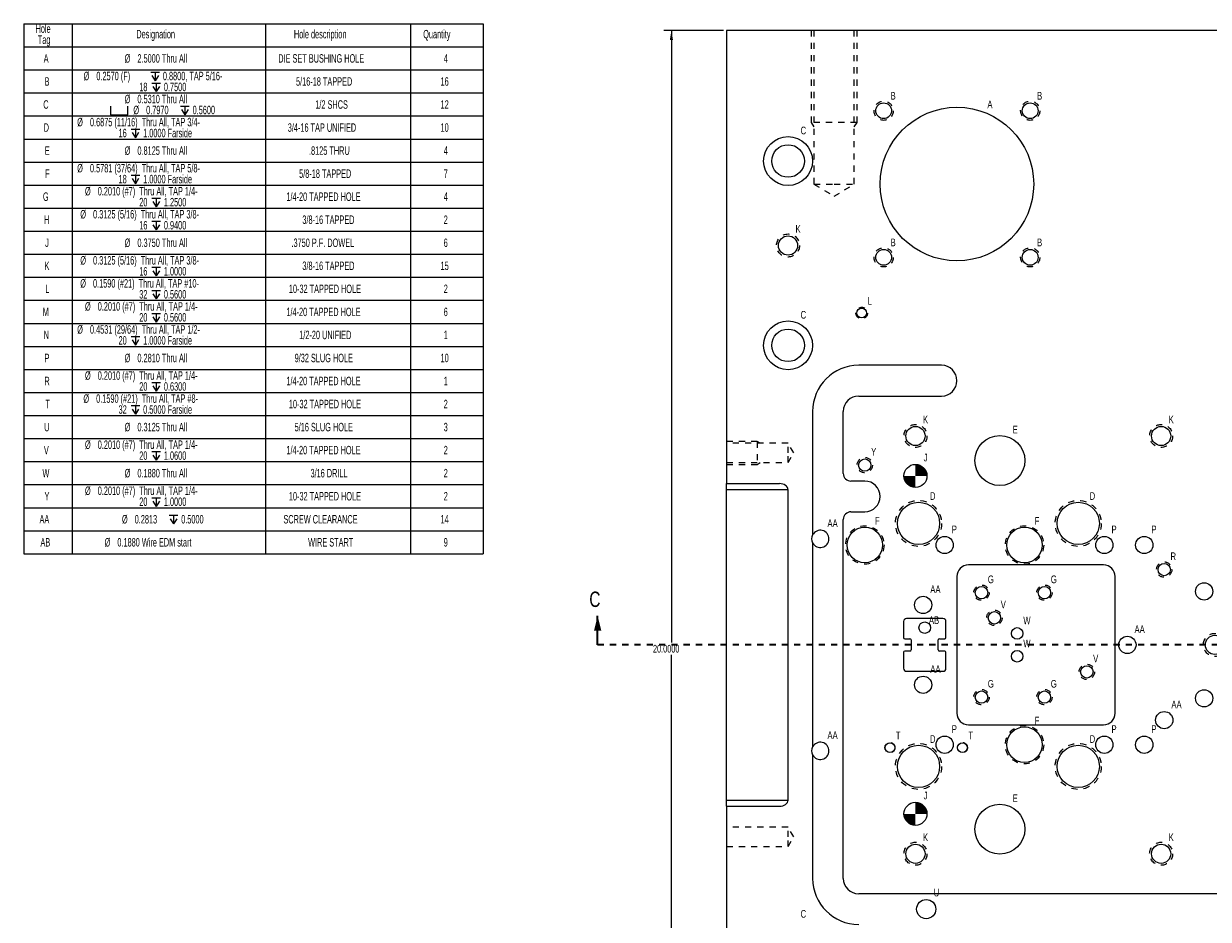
# Model space of a CAD drawing. Header units: inches. Extents: x 1802 to 2468, y -253 to -72.
# Tile 529 of 570: x 2374 to 2393, y -189 to -174. Entities that reach past the tile are written whole.
import ezdxf

# ---------------------------------------------------------------- set-up
doc = ezdxf.new("R2010")
doc.units = ezdxf.units.IN
doc.header["$LTSCALE"] = 0.5
doc.header["$MEASUREMENT"] = 0
doc.linetypes.add('HIDDEN', pattern=[0.225, 0.15, -0.075])
doc.linetypes.add('PHANTOM', pattern=[0.25, 0.125, -0.025, 0.025, -0.025, 0.025, -0.025])
for name, color, linetype in [('SID-M-D', 42, 'Continuous'), ('SID-M-F', 202, 'Continuous'), ('SID-M-H', 4, 'HIDDEN'), ('SID-M-M', 233, 'Continuous'), ('SID-M-S', 105, 'Continuous')]:
    doc.layers.add(name, color=color, linetype=linetype)
doc.styles.add('SLDTEXTSTYLE0', font='TXT', dxfattribs={"width": 0.595745})

# ---------------------------------------------------------------- blocks, each defined once
blk = doc.blocks.new('SW_SYMBOL_HOLE_DEPTH')
at = {"layer": 'SID-M-D', "color": 0}
for p, q in [((0, 34.4), (31.5, 34.4)), ((3.9, 21.9), (15.7, 3)), ((15.7, 34.4), (15.7, 3)), ((27.6, 21.9), (15.7, 3))]:
    blk.add_line(p, q, dxfattribs=at)
blk = doc.blocks.new('SW_SYMBOL_HOLE_SPOT')
at = {"layer": 'SID-M-D', "color": 0}
for p, q in [((0, 34.4), (0, 3)), ((0, 3), (63, 3)), ((63, 3), (63, 34.4))]:
    blk.add_line(p, q, dxfattribs=at)

msp = doc.modelspace()

# ---------------------------------------------------------------- hatches: boundary and pattern name
at = {"layer": 'SID-M-F'}
h = msp.add_hatch(color=256, dxfattribs=at)
edge = h.paths.add_edge_path(flags=0)
edge.add_arc((2388.53853, -181.70117), 0.1875, 0, 90)
edge.add_line((2388.53853, -181.51367), (2388.53853, -181.70117))
edge.add_line((2388.53853, -181.70117), (2388.72603, -181.70117))
h = msp.add_hatch(color=256, dxfattribs=at)
edge = h.paths.add_edge_path(flags=0)
edge.add_arc((2388.53853, -181.70117), 0.1875, 180, 270)
edge.add_line((2388.53853, -181.88867), (2388.53853, -181.70117))
edge.add_line((2388.53853, -181.70117), (2388.35103, -181.70117))
h = msp.add_hatch(color=256, dxfattribs=at)
edge = h.paths.add_edge_path(flags=0)
edge.add_arc((2388.53853, -187.20117), 0.1875, 0, 90)
edge.add_line((2388.53853, -187.01367), (2388.53853, -187.20117))
edge.add_line((2388.53853, -187.20117), (2388.72603, -187.20117))
h = msp.add_hatch(color=256, dxfattribs=at)
edge = h.paths.add_edge_path(flags=0)
edge.add_arc((2388.53853, -187.20117), 0.1875, 180, 270)
edge.add_line((2388.53853, -187.38867), (2388.53853, -187.20117))
edge.add_line((2388.53853, -187.20117), (2388.35103, -187.20117))

# ---------------------------------------------------------------- linework, layer by layer
at = {"color": 7, "linetype": 'Continuous', "lineweight": 35}
msp.add_line((2383.36353, -184.45117), (2383.36353, -183.98117), dxfattribs=at)
at = {"color": 7, "linetype": 'PHANTOM', "lineweight": 35}
msp.add_line((2405.06353, -184.45117), (2383.36353, -184.45117), dxfattribs=at)
at = {"color": 7, "linetype": 'Continuous', "lineweight": 35}
msp.add_solid([(2383.36353, -183.98117), (2383.30353, -184.22117), (2383.42353, -184.22117)], dxfattribs=at)
at = {"layer": 'SID-M-D', "color": 0}
for p, q in [((2374.0184, -174.34328), (2374.0184, -174.71828)), ((2374.0184, -174.34328), (2374.8058, -174.34328)), ((2374.8058, -174.34328), (2374.8058, -174.71828)), ((2374.8058, -174.34328), (2377.95541, -174.34328)), ((2377.95541, -174.34328), (2377.95541, -174.71828)), ((2377.95541, -174.34328), (2380.31761, -174.34328)), ((2380.31761, -174.34328), (2380.31761, -174.71828)), ((2380.31761, -174.34328), (2381.49872, -174.34328)), ((2381.49872, -174.34328), (2381.49872, -174.71828)), ((2374.0184, -174.71828), (2374.8058, -174.71828)), ((2374.0184, -174.71828), (2374.0184, -175.09328)), ((2374.8058, -174.71828), (2377.95541, -174.71828)), ((2374.8058, -174.71828), (2374.8058, -175.09328)), ((2377.95541, -174.71828), (2380.31761, -174.71828)), ((2377.95541, -174.71828), (2377.95541, -175.09328)), ((2380.31761, -174.71828), (2381.49872, -174.71828)), ((2380.31761, -174.71828), (2380.31761, -175.09328)), ((2381.49872, -174.71828), (2381.49872, -175.09328)), ((2374.0184, -175.09328), (2374.0184, -175.46828)), ((2374.0184, -175.09328), (2374.8058, -175.09328)), ((2374.8058, -175.09328), (2374.8058, -175.46828)), ((2374.8058, -175.09328), (2377.95541, -175.09328)), ((2377.95541, -175.09328), (2377.95541, -175.46828)), ((2377.95541, -175.09328), (2380.31761, -175.09328)), ((2380.31761, -175.09328), (2380.31761, -175.46828)), ((2380.31761, -175.09328), (2381.49872, -175.09328)), ((2381.49872, -175.09328), (2381.49872, -175.46828)), ((2374.0184, -175.46828), (2374.0184, -175.84328)), ((2374.0184, -175.46828), (2374.8058, -175.46828)), ((2374.8058, -175.46828), (2374.8058, -175.84328)), ((2374.8058, -175.46828), (2377.95541, -175.46828)), ((2377.95541, -175.46828), (2377.95541, -175.84328)), ((2377.95541, -175.46828), (2380.31761, -175.46828)), ((2380.31761, -175.46828), (2380.31761, -175.84328)), ((2380.31761, -175.46828), (2381.49872, -175.46828)), ((2381.49872, -175.46828), (2381.49872, -175.84328)), ((2374.0184, -175.84328), (2374.0184, -176.21828)), ((2374.0184, -175.84328), (2374.8058, -175.84328)), ((2374.8058, -175.84328), (2374.8058, -176.21828)), ((2374.8058, -175.84328), (2377.95541, -175.84328)), ((2377.95541, -175.84328), (2377.95541, -176.21828)), ((2377.95541, -175.84328), (2380.31761, -175.84328)), ((2380.31761, -175.84328), (2380.31761, -176.21828)), ((2380.31761, -175.84328), (2381.49872, -175.84328)), ((2381.49872, -175.84328), (2381.49872, -176.21828)), ((2374.0184, -176.21828), (2374.0184, -176.59328)), ((2374.0184, -176.21828), (2374.8058, -176.21828)), ((2374.8058, -176.21828), (2374.8058, -176.59328)), ((2374.8058, -176.21828), (2377.95541, -176.21828)), ((2377.95541, -176.21828), (2377.95541, -176.59328)), ((2377.95541, -176.21828), (2380.31761, -176.21828)), ((2380.31761, -176.21828), (2380.31761, -176.59328)), ((2380.31761, -176.21828), (2381.49872, -176.21828)), ((2381.49872, -176.21828), (2381.49872, -176.59328)), ((2374.0184, -176.59328), (2374.0184, -176.96828)), ((2374.0184, -176.59328), (2374.8058, -176.59328)), ((2374.8058, -176.59328), (2374.8058, -176.96828)), ((2374.8058, -176.59328), (2377.95541, -176.59328)), ((2377.95541, -176.59328), (2377.95541, -176.96828)), ((2377.95541, -176.59328), (2380.31761, -176.59328)), ((2380.31761, -176.59328), (2380.31761, -176.96828)), ((2380.31761, -176.59328), (2381.49872, -176.59328)), ((2381.49872, -176.59328), (2381.49872, -176.96828)), ((2374.0184, -176.96828), (2374.0184, -177.34328)), ((2374.0184, -176.96828), (2374.8058, -176.96828)), ((2374.8058, -176.96828), (2374.8058, -177.34328)), ((2374.8058, -176.96828), (2377.95541, -176.96828)), ((2377.95541, -176.96828), (2377.95541, -177.34328)), ((2377.95541, -176.96828), (2380.31761, -176.96828)), ((2380.31761, -176.96828), (2380.31761, -177.34328)), ((2380.31761, -176.96828), (2381.49872, -176.96828)), ((2381.49872, -176.96828), (2381.49872, -177.34328)), ((2374.0184, -177.34328), (2374.0184, -177.71828)), ((2374.0184, -177.34328), (2374.8058, -177.34328)), ((2374.8058, -177.34328), (2374.8058, -177.71828)), ((2374.8058, -177.34328), (2377.95541, -177.34328)), ((2377.95541, -177.34328), (2377.95541, -177.71828)), ((2377.95541, -177.34328), (2380.31761, -177.34328)), ((2380.31761, -177.34328), (2380.31761, -177.71828)), ((2380.31761, -177.34328), (2381.49872, -177.34328)), ((2381.49872, -177.34328), (2381.49872, -177.71828)), ((2374.0184, -177.71828), (2374.0184, -178.09328)), ((2374.0184, -177.71828), (2374.8058, -177.71828)), ((2374.8058, -177.71828), (2374.8058, -178.09328)), ((2374.8058, -177.71828), (2377.95541, -177.71828)), ((2377.95541, -177.71828), (2377.95541, -178.09328)), ((2377.95541, -177.71828), (2380.31761, -177.71828)), ((2380.31761, -177.71828), (2380.31761, -178.09328)), ((2380.31761, -177.71828), (2381.49872, -177.71828)), ((2381.49872, -177.71828), (2381.49872, -178.09328)), ((2374.0184, -178.09328), (2374.0184, -178.46828)), ((2374.0184, -178.09328), (2374.8058, -178.09328)), ((2374.8058, -178.09328), (2374.8058, -178.46828)), ((2374.8058, -178.09328), (2377.95541, -178.09328)), ((2377.95541, -178.09328), (2377.95541, -178.46828)), ((2377.95541, -178.09328), (2380.31761, -178.09328)), ((2380.31761, -178.09328), (2380.31761, -178.46828)), ((2380.31761, -178.09328), (2381.49872, -178.09328)), ((2381.49872, -178.09328), (2381.49872, -178.46828)), ((2374.0184, -178.46828), (2374.0184, -178.84328)), ((2374.0184, -178.46828), (2374.8058, -178.46828)), ((2374.8058, -178.46828), (2374.8058, -178.84328)), ((2374.8058, -178.46828), (2377.95541, -178.46828)), ((2377.95541, -178.46828), (2377.95541, -178.84328)), ((2377.95541, -178.46828), (2380.31761, -178.46828)), ((2380.31761, -178.46828), (2380.31761, -178.84328)), ((2380.31761, -178.46828), (2381.49872, -178.46828)), ((2381.49872, -178.46828), (2381.49872, -178.84328)), ((2374.0184, -178.84328), (2374.0184, -179.21828)), ((2374.0184, -178.84328), (2374.8058, -178.84328)), ((2374.8058, -178.84328), (2374.8058, -179.21828)), ((2374.8058, -178.84328), (2377.95541, -178.84328)), ((2377.95541, -178.84328), (2377.95541, -179.21828)), ((2377.95541, -178.84328), (2380.31761, -178.84328)), ((2380.31761, -178.84328), (2380.31761, -179.21828)), ((2380.31761, -178.84328), (2381.49872, -178.84328)), ((2381.49872, -178.84328), (2381.49872, -179.21828)), ((2374.0184, -179.21828), (2374.0184, -179.59328)), ((2374.0184, -179.21828), (2374.8058, -179.21828)), ((2374.8058, -179.21828), (2374.8058, -179.59328)), ((2374.8058, -179.21828), (2377.95541, -179.21828)), ((2377.95541, -179.21828), (2377.95541, -179.59328)), ((2377.95541, -179.21828), (2380.31761, -179.21828)), ((2380.31761, -179.21828), (2380.31761, -179.59328)), ((2380.31761, -179.21828), (2381.49872, -179.21828)), ((2381.49872, -179.21828), (2381.49872, -179.59328)), ((2374.0184, -179.59328), (2374.0184, -179.96828)), ((2374.0184, -179.59328), (2374.8058, -179.59328)), ((2374.8058, -179.59328), (2374.8058, -179.96828)), ((2374.8058, -179.59328), (2377.95541, -179.59328)), ((2377.95541, -179.59328), (2377.95541, -179.96828)), ((2377.95541, -179.59328), (2380.31761, -179.59328)), ((2380.31761, -179.59328), (2380.31761, -179.96828)), ((2380.31761, -179.59328), (2381.49872, -179.59328)), ((2381.49872, -179.59328), (2381.49872, -179.96828)), ((2374.0184, -179.96828), (2374.0184, -180.34328)), ((2374.0184, -179.96828), (2374.8058, -179.96828)), ((2374.8058, -179.96828), (2374.8058, -180.34328)), ((2374.8058, -179.96828), (2377.95541, -179.96828)), ((2377.95541, -179.96828), (2377.95541, -180.34328)), ((2377.95541, -179.96828), (2380.31761, -179.96828)), ((2380.31761, -179.96828), (2380.31761, -180.34328)), ((2380.31761, -179.96828), (2381.49872, -179.96828)), ((2381.49872, -179.96828), (2381.49872, -180.34328)), ((2374.0184, -180.34328), (2374.0184, -180.71828)), ((2374.0184, -180.34328), (2374.8058, -180.34328)), ((2374.8058, -180.34328), (2374.8058, -180.71828)), ((2374.8058, -180.34328), (2377.95541, -180.34328)), ((2377.95541, -180.34328), (2377.95541, -180.71828)), ((2377.95541, -180.34328), (2380.31761, -180.34328)), ((2380.31761, -180.34328), (2380.31761, -180.71828)), ((2380.31761, -180.34328), (2381.49872, -180.34328)), ((2381.49872, -180.34328), (2381.49872, -180.71828)), ((2374.0184, -180.71828), (2374.0184, -181.09328)), ((2374.0184, -180.71828), (2374.8058, -180.71828)), ((2374.8058, -180.71828), (2374.8058, -181.09328)), ((2374.8058, -180.71828), (2377.95541, -180.71828)), ((2377.95541, -180.71828), (2377.95541, -181.09328)), ((2377.95541, -180.71828), (2380.31761, -180.71828)), ((2380.31761, -180.71828), (2380.31761, -181.09328)), ((2380.31761, -180.71828), (2381.49872, -180.71828)), ((2381.49872, -180.71828), (2381.49872, -181.09328)), ((2374.0184, -181.09328), (2374.0184, -181.46828)), ((2374.0184, -181.09328), (2374.8058, -181.09328)), ((2374.8058, -181.09328), (2374.8058, -181.46828)), ((2374.8058, -181.09328), (2377.95541, -181.09328)), ((2377.95541, -181.09328), (2377.95541, -181.46828)), ((2377.95541, -181.09328), (2380.31761, -181.09328)), ((2380.31761, -181.09328), (2380.31761, -181.46828)), ((2380.31761, -181.09328), (2381.49872, -181.09328)), ((2381.49872, -181.09328), (2381.49872, -181.46828)), ((2374.0184, -181.46828), (2374.0184, -181.84328)), ((2374.0184, -181.46828), (2374.8058, -181.46828)), ((2374.8058, -181.46828), (2374.8058, -181.84328)), ((2374.8058, -181.46828), (2377.95541, -181.46828)), ((2377.95541, -181.46828), (2377.95541, -181.84328)), ((2377.95541, -181.46828), (2380.31761, -181.46828)), ((2380.31761, -181.46828), (2380.31761, -181.84328)), ((2380.31761, -181.46828), (2381.49872, -181.46828)), ((2381.49872, -181.46828), (2381.49872, -181.84328)), ((2374.0184, -181.84328), (2374.0184, -182.21828)), ((2374.0184, -181.84328), (2374.8058, -181.84328)), ((2374.8058, -181.84328), (2374.8058, -182.21828)), ((2374.8058, -181.84328), (2377.95541, -181.84328)), ((2377.95541, -181.84328), (2377.95541, -182.21828)), ((2377.95541, -181.84328), (2380.31761, -181.84328)), ((2380.31761, -181.84328), (2380.31761, -182.21828)), ((2380.31761, -181.84328), (2381.49872, -181.84328)), ((2381.49872, -181.84328), (2381.49872, -182.21828)), ((2374.0184, -182.21828), (2374.0184, -182.59328)), ((2374.0184, -182.21828), (2374.8058, -182.21828)), ((2374.8058, -182.21828), (2374.8058, -182.59328)), ((2374.8058, -182.21828), (2377.95541, -182.21828)), ((2377.95541, -182.21828), (2377.95541, -182.59328)), ((2377.95541, -182.21828), (2380.31761, -182.21828)), ((2380.31761, -182.21828), (2380.31761, -182.59328)), ((2380.31761, -182.21828), (2381.49872, -182.21828)), ((2381.49872, -182.21828), (2381.49872, -182.59328)), ((2374.0184, -182.59328), (2374.0184, -182.96828)), ((2374.0184, -182.59328), (2374.8058, -182.59328)), ((2374.8058, -182.59328), (2374.8058, -182.96828)), ((2374.8058, -182.59328), (2377.95541, -182.59328)), ((2377.95541, -182.59328), (2377.95541, -182.96828)), ((2377.95541, -182.59328), (2380.31761, -182.59328)), ((2380.31761, -182.59328), (2380.31761, -182.96828)), ((2380.31761, -182.59328), (2381.49872, -182.59328)), ((2381.49872, -182.59328), (2381.49872, -182.96828)), ((2374.0184, -182.96828), (2374.8058, -182.96828)), ((2374.8058, -182.96828), (2377.95541, -182.96828)), ((2377.95541, -182.96828), (2380.31761, -182.96828)), ((2380.31761, -182.96828), (2381.49872, -182.96828))]:
    msp.add_line(p, q, dxfattribs=at)
at = {"layer": 'SID-M-D'}
for p, q in [((2385.41353, -174.45117), (2384.43995, -174.45117)), ((2384.56495, -174.45117), (2384.56495, -184.41403)), ((2384.56495, -194.45117), (2384.56495, -184.61247))]:
    msp.add_line(p, q, dxfattribs=at)
msp.add_solid([(2384.56495, -174.45117), (2384.53895, -174.60717), (2384.59095, -174.60717)], dxfattribs=at)
at = {"layer": 'SID-M-H'}
for p, q in [((2386.83853, -174.45117), (2386.83853, -175.95117)), ((2386.88543, -174.45117), (2386.88543, -176.95117)), ((2387.54163, -176.95117), (2387.54163, -174.45117)), ((2387.58853, -175.95117), (2387.58853, -174.45117)), ((2386.83853, -175.95117), (2386.88543, -176.02152)), ((2387.58132, -175.95117), (2386.83853, -175.95117)), ((2387.54163, -176.02152), (2387.58853, -175.95117)), ((2387.58853, -175.95117), (2387.58132, -175.95117)), ((2386.88543, -176.95117), (2387.21353, -176.95117)), ((2386.88543, -176.95117), (2387.21353, -177.14831)), ((2387.21353, -176.95117), (2387.54163, -176.95117)), ((2387.21353, -177.14831), (2387.54163, -176.95117)), ((2385.96353, -181.13867), (2385.46353, -181.13867)), ((2386.46353, -181.16992), (2385.46353, -181.16992)), ((2386.01041, -181.16992), (2385.96353, -181.13867)), ((2385.96353, -181.13867), (2385.96353, -181.14562)), ((2386.46353, -181.32617), (2386.46353, -181.16992)), ((2386.55741, -181.32617), (2386.46353, -181.16992)), ((2385.46353, -181.48242), (2386.46353, -181.48242)), ((2385.96353, -181.51367), (2386.01041, -181.48242)), ((2386.46353, -181.48242), (2386.46353, -181.32617)), ((2386.46353, -181.48242), (2386.55741, -181.32617)), ((2385.46353, -181.51367), (2385.96353, -181.51367)), ((2386.46353, -187.41992), (2385.46353, -187.41992)), ((2386.46353, -187.57617), (2386.46353, -187.41992)), ((2386.55741, -187.57617), (2386.46353, -187.41992)), ((2386.46353, -187.73242), (2386.46353, -187.57617)), ((2386.46353, -187.73242), (2386.55741, -187.57617)), ((2385.46353, -187.73242), (2386.46353, -187.73242))]:
    msp.add_line(p, q, dxfattribs=at)
for centre, radius in [((2388.02029, -175.75793), 0.15625), ((2390.40677, -175.75793), 0.15625), ((2386.46353, -177.95117), 0.1875), ((2388.02029, -178.14441), 0.15625), ((2390.40677, -178.14441), 0.15625), ((2387.66353, -179.05117), 0.095), ((2388.53853, -181.05117), 0.1875), ((2392.53853, -181.05117), 0.1875), ((2387.71353, -181.52517), 0.125), ((2388.58853, -182.47367), 0.375), ((2391.18853, -182.47367), 0.375), ((2387.71353, -182.82517), 0.3125), ((2390.31353, -182.82617), 0.3125), ((2392.58853, -183.22617), 0.125), ((2389.61353, -183.60117), 0.125), ((2390.63853, -183.60117), 0.125), ((2389.82353, -184.01117), 0.125), ((2393.41353, -184.45117), 0.1875), ((2391.32853, -184.89117), 0.125), ((2389.61353, -185.30117), 0.125), ((2390.63853, -185.30117), 0.125), ((2390.31353, -186.07617), 0.3125), ((2388.12298, -186.12282), 0.082), ((2388.58853, -186.42867), 0.375), ((2389.30408, -186.12282), 0.082), ((2391.18853, -186.42867), 0.375), ((2388.53853, -187.85117), 0.1875), ((2392.53853, -187.85117), 0.1875)]:
    msp.add_circle(centre, radius, dxfattribs=at)
msp.add_open_spline([(2385.96353, -181.14562), (2385.96353, -181.16596), (2385.96353, -181.19819), (2385.96353, -181.23991), (2385.96353, -181.28802), (2385.96353, -181.33896), (2385.96353, -181.38896), (2385.96353, -181.4343), (2385.96353, -181.47161), (2385.96353, -181.49815), (2385.96353, -181.51192), (2385.96353, -181.51367), (2385.96353, -181.51332), (2385.96353, -181.51367)], degree=3, knots=[0, 0, 0, 0, 0.0952275, 0.190455, 0.2856825, 0.38091, 0.4761375, 0.571365, 0.66659249, 0.76181999, 0.85704749, 0.95227499, 1, 1, 1, 1], dxfattribs=at)
at = {"layer": 'SID-M-M'}
msp.add_circle((2388.68853, -184.17117), 0.094, dxfattribs=at)
at = {"layer": 'SID-M-S'}
for p, q in [((2385.46353, -174.45117), (2385.46353, -181.82617)), ((2402.96353, -174.45117), (2385.46353, -174.45117)), ((2388.96353, -179.90117), (2387.61353, -179.90117)), ((2387.61353, -180.40117), (2388.96353, -180.40117)), ((2386.86353, -180.65117), (2386.86353, -182.66174)), ((2387.36353, -181.66017), (2387.36353, -180.65117)), ((2385.46353, -181.82617), (2386.32211, -181.82617)), ((2385.46353, -181.92617), (2385.46353, -181.82617)), ((2387.71353, -181.78517), (2387.48853, -181.78517)), ((2386.46353, -181.92617), (2385.46353, -181.92617)), ((2385.46353, -186.97617), (2385.46353, -181.92617)), ((2386.46353, -186.97617), (2386.46353, -181.92617)), ((2387.36353, -188.25117), (2387.36353, -182.41017)), ((2387.48853, -182.28517), (2387.71353, -182.28517)), ((2386.86353, -182.79059), (2386.86353, -186.11174)), ((2391.60053, -183.15117), (2389.40153, -183.15117)), ((2389.21353, -183.33917), (2389.21353, -185.56317)), ((2391.78853, -185.56317), (2391.78853, -183.33917)), ((2388.34284, -184.07117), (2388.34284, -184.33117)), ((2388.98422, -184.02117), (2388.39284, -184.02117)), ((2389.03422, -184.33117), (2389.03422, -184.07117)), ((2388.36284, -184.35117), (2388.44784, -184.35117)), ((2388.46784, -184.37117), (2388.46784, -184.53117)), ((2388.90922, -184.53117), (2388.90922, -184.37117)), ((2388.92922, -184.35117), (2389.01422, -184.35117)), ((2388.34284, -184.57117), (2388.34284, -184.83117)), ((2388.44784, -184.55117), (2388.36284, -184.55117)), ((2389.01422, -184.55117), (2388.92922, -184.55117)), ((2389.03422, -184.83117), (2389.03422, -184.57117)), ((2388.39284, -184.88117), (2388.98422, -184.88117)), ((2389.40153, -185.75117), (2391.60053, -185.75117)), ((2386.86353, -186.24059), (2386.86353, -188.25117)), ((2385.46353, -186.97617), (2386.46353, -186.97617)), ((2385.46353, -187.07617), (2385.46353, -186.97617)), ((2385.46353, -187.07617), (2385.46353, -194.45117)), ((2385.46353, -187.07617), (2386.32211, -187.07617)), ((2397.0306, -188.50117), (2387.61353, -188.50117))]:
    msp.add_line(p, q, dxfattribs=at)
for centre, radius in [((2388.02029, -175.75793), 0.1285), ((2389.21353, -176.95117), 1.25), ((2390.40677, -175.75793), 0.1285), ((2386.46353, -176.57617), 0.3985), ((2386.46353, -176.57617), 0.2655), ((2386.46353, -177.95117), 0.15625), ((2388.02029, -178.14441), 0.1285), ((2390.40677, -178.14441), 0.1285), ((2387.66353, -179.05117), 0.0795), ((2386.46353, -179.57617), 0.3985), ((2386.46353, -179.57617), 0.2655), ((2388.53853, -181.05117), 0.15625), ((2392.53853, -181.05117), 0.15625), ((2389.91353, -181.45117), 0.40625), ((2387.71353, -181.52517), 0.1005), ((2388.53853, -181.70117), 0.1875), ((2388.58853, -182.47367), 0.34375), ((2391.18853, -182.47367), 0.34375), ((2387.71353, -182.82517), 0.28905), ((2390.31353, -182.82617), 0.28905), ((2389.01353, -182.82617), 0.1405), ((2391.61353, -182.82617), 0.1405), ((2392.26353, -182.82617), 0.1405), ((2392.58853, -183.22617), 0.1005), ((2389.61353, -183.60117), 0.1005), ((2390.63853, -183.60117), 0.1005), ((2393.23853, -183.58117), 0.14062), ((2388.66353, -183.80117), 0.14062), ((2389.82353, -184.01117), 0.1005), ((2390.19353, -184.26492), 0.094), ((2391.98853, -184.45117), 0.14062), ((2393.41353, -184.45117), 0.15625), ((2390.19353, -184.63742), 0.094), ((2388.66353, -185.10117), 0.14062), ((2391.32853, -184.89117), 0.1005), ((2389.61353, -185.30117), 0.1005), ((2390.63853, -185.30117), 0.1005), ((2393.23853, -185.32117), 0.14062), ((2392.58853, -185.67617), 0.14063), ((2389.01353, -186.07617), 0.1405), ((2390.31353, -186.07617), 0.28905), ((2391.61353, -186.07617), 0.1405), ((2392.26353, -186.07617), 0.1405), ((2388.12298, -186.12282), 0.0795), ((2388.58853, -186.42867), 0.34375), ((2389.30408, -186.12282), 0.0795), ((2391.18853, -186.42867), 0.34375), ((2388.53853, -187.20117), 0.1875), ((2389.91353, -187.45117), 0.40625), ((2388.53853, -187.85117), 0.15625), ((2392.53853, -187.85117), 0.15625), ((2388.71353, -188.75117), 0.15625)]:
    msp.add_circle(centre, radius, dxfattribs=at)
for centre, radius, start, end in [((2387.61353, -180.65117), 0.75, 90, 180), ((2388.96353, -180.15117), 0.25, 270, 90), ((2387.61353, -180.65117), 0.25, 90, 180), ((2387.48853, -181.66017), 0.125, 180, 270), ((2387.71353, -182.03517), 0.25, 270, 90), ((2387.48853, -182.41017), 0.125, 90, 180), ((2386.98853, -182.72617), 0.14062, 207.266044, 152.733956), ((2386.98853, -182.72617), 0.14062, 152.733956, 207.266044), ((2389.40153, -183.33917), 0.188, 90, 180), ((2391.60053, -183.33917), 0.188, 0, 90), ((2388.39284, -184.07117), 0.05, 90, 180), ((2388.98422, -184.07117), 0.05, 0, 90), ((2388.36284, -184.33117), 0.02, 180, 270), ((2388.44784, -184.37117), 0.02, 0, 90), ((2388.92922, -184.37117), 0.02, 90, 180), ((2389.01422, -184.33117), 0.02, 270, 0), ((2388.36284, -184.57117), 0.02, 90, 180), ((2388.44784, -184.53117), 0.02, 270, 0), ((2388.92922, -184.53117), 0.02, 180, 270), ((2389.01422, -184.57117), 0.02, 0, 90), ((2388.39284, -184.83117), 0.05, 180, 270), ((2388.98422, -184.83117), 0.05, 270, 0), ((2389.40153, -185.56317), 0.188, 180, 270), ((2391.60053, -185.56317), 0.188, 270, 0), ((2386.98853, -186.17617), 0.14062, 152.733956, 207.266044), ((2386.98853, -186.17617), 0.14062, 207.266044, 152.733956), ((2387.61353, -188.25117), 0.75, 180, 270), ((2387.61353, -188.25117), 0.25, 180, 270)]:
    msp.add_arc(centre, radius, start, end, dxfattribs=at)
for centre, major_axis, start_param, end_param in [((2386.32211, -181.92617), (0.14142, 0), 0, 1.57079633), ((2386.32211, -186.97617), (-0.14142, 0), 1.57079633, 3.14159265)]:
    msp.add_ellipse(centre, major_axis=major_axis, ratio=0.70710678, start_param=start_param, end_param=end_param, dxfattribs=at)

# ---------------------------------------------------------------- block references
at = {"layer": 'SID-M-D', "color": 0, "xscale": 0.004470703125, "yscale": 0.004470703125, "zscale": 0.004470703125}
for name, p in [('SW_SYMBOL_HOLE_DEPTH', (2376.088, -175.28209)), ('SW_SYMBOL_HOLE_DEPTH', (2376.10399, -175.46027)), ('SW_SYMBOL_HOLE_SPOT', (2375.43234, -175.83527)), ('SW_SYMBOL_HOLE_DEPTH', (2376.57201, -175.83527)), ('SW_SYMBOL_HOLE_DEPTH', (2375.76687, -176.21027)), ('SW_SYMBOL_HOLE_DEPTH', (2375.76687, -176.96027)), ('SW_SYMBOL_HOLE_DEPTH', (2376.10399, -177.33527)), ('SW_SYMBOL_HOLE_DEPTH', (2376.10399, -177.71027)), ('SW_SYMBOL_HOLE_DEPTH', (2376.10399, -178.46027)), ('SW_SYMBOL_HOLE_DEPTH', (2376.10399, -178.83527)), ('SW_SYMBOL_HOLE_DEPTH', (2376.10399, -179.21027)), ('SW_SYMBOL_HOLE_DEPTH', (2375.76687, -179.58527)), ('SW_SYMBOL_HOLE_DEPTH', (2376.10399, -180.33527)), ('SW_SYMBOL_HOLE_DEPTH', (2375.76687, -180.71027)), ('SW_SYMBOL_HOLE_DEPTH', (2376.10399, -181.46027)), ('SW_SYMBOL_HOLE_DEPTH', (2376.10399, -182.21027)), ('SW_SYMBOL_HOLE_DEPTH', (2376.38608, -182.49618))]:
    msp.add_blockref(name, p, dxfattribs=at)

# ---------------------------------------------------------------- texts
at = {"color": 7, "style": 'SLDTEXTSTYLE0', "width": 0.75}
msp.add_text('C', height=0.25, dxfattribs=at).set_placement((2383.22799, -183.83407))
at = {"layer": 'SID-M-D', "style": 'SLDTEXTSTYLE0', "width": 0.75}
for s, p in [('B', (2388.13264, -175.57747)), ('B', (2390.51913, -175.57747)), ('A', (2389.70946, -175.71685)), ('C', (2386.66823, -176.142)), ('K', (2386.58537, -177.74464)), ('B', (2388.13264, -177.96396)), ('B', (2390.51913, -177.96396)), ('L', (2387.75912, -178.91676)), ('C', (2386.66823, -179.142)), ('K', (2388.66037, -180.84464)), ('K', (2392.66037, -180.84464)), ('E', (2390.12088, -181.00972)), ('Y', (2387.81631, -181.37103)), ('J', (2388.67106, -181.46527)), ('D', (2388.7745, -182.09095)), ('D', (2391.3745, -182.09095)), ('AA', (2387.10503, -182.53432)), ('F', (2387.8808, -182.49385)), ('F', (2390.4808, -182.49485)), ('P', (2389.12999, -182.63444)), ('P', (2391.72999, -182.63444)), ('P', (2392.37999, -182.63444)), ('R', (2392.69131, -183.07203)), ('G', (2389.71631, -183.44703)), ('G', (2390.74131, -183.44703)), ('AA', (2388.78003, -183.60932)), ('V', (2389.92631, -183.85703)), ('AB', (2388.75693, -184.11147)), ('W', (2390.29408, -184.11689)), ('AA', (2392.10503, -184.25932)), ('W', (2390.29408, -184.48938)), ('V', (2391.43131, -184.73703)), ('AA', (2388.78003, -184.90932)), ('G', (2389.71631, -185.14703)), ('G', (2390.74131, -185.14703)), ('AA', (2392.70503, -185.48432)), ('F', (2390.4808, -185.74485)), ('AA', (2387.10503, -185.98432)), ('T', (2388.21857, -185.98841)), ('D', (2388.7745, -186.04595)), ('P', (2389.12999, -185.88444)), ('T', (2389.39968, -185.98841)), ('D', (2391.3745, -186.04595)), ('P', (2391.72999, -185.88444)), ('P', (2392.37999, -185.88444)), ('J', (2388.67106, -186.96527)), ('E', (2390.12088, -187.00972)), ('K', (2388.66037, -187.64464)), ('K', (2392.66037, -187.64464)), ('U', (2388.83537, -188.54464)), ('C', (2386.66823, -188.892))]:
    msp.add_text(s, height=0.125, dxfattribs=at).set_placement(p)
at = {"layer": 'SID-M-D', "color": 0, "attachment_point": 1, "style": 'SLDTEXTSTYLE0'}
for s, insert, char_height in [('Hole', (2374.21106, -174.35316), 0.137795), ('Tag', (2374.24838, -174.53133), 0.137795), ('Designation', (2375.8523, -174.44224), 0.1377953), ('Hole description', (2378.41787, -174.44224), 0.1377953), ('Quantity', (2380.52368, -174.44224), 0.137795), ('A', (2374.34416, -174.83766), 0.1378), ('%%c', (2375.66246, -174.83766), 0.137795), ('2.5000 Thru All', (2375.87027, -174.83766), 0.1377953), ('DIE SET BUSHING HOLE', (2378.16314, -174.83766), 0.1377953), ('4', (2380.85726, -174.83766), 0.1378), ('%%c', (2374.99389, -175.12357), 0.137795), ('0.2570 (F)', (2375.20171, -175.12357), 0.137795), ('0.8800, TAP 5/16-', (2376.28487, -175.12357), 0.1377953), ('B', (2374.35938, -175.21266), 0.1378), ('18', (2375.90036, -175.30175), 0.137795), ('0.7500', (2376.30087, -175.30175), 0.137795), ('5/16-18 TAPPED', (2378.45242, -175.21266), 0.1377953), ('16', (2380.80635, -175.21266), 0.137795), ('%%c', (2375.66246, -175.49857), 0.137795), ('0.5310 Thru All', (2375.87027, -175.49857), 0.1377953), ('C', (2374.33746, -175.58766), 0.1378), ('%%c', (2375.80422, -175.67675), 0.137795), ('0.7970', (2376.01203, -175.67675), 0.137795), ('0.5600', (2376.76889, -175.67675), 0.137795), ('1/2 SHCS', (2378.76638, -175.58766), 0.137795), ('12', (2380.80635, -175.58766), 0.137795), ('%%c', (2374.88966, -175.87357), 0.137795), ('0.6875 (11/16)  Thru All, TAP 3/4-', (2375.09747, -175.87357), 0.1377953), ('D', (2374.34378, -175.96266), 0.1378), ('16', (2375.56324, -176.05175), 0.137795), ('1.0000 Farside', (2375.96375, -176.05175), 0.1377953), ('3/4-16 TAP UNIFIED', (2378.31807, -175.96266), 0.1377953), ('10', (2380.80635, -175.96266), 0.137795), ('E', (2374.36282, -176.33766), 0.1378), ('%%c', (2375.66246, -176.33766), 0.137795), ('0.8125 Thru All', (2375.87027, -176.33766), 0.1377953), ('.8125 THRU', (2378.66409, -176.33766), 0.137795), ('4', (2380.85726, -176.33766), 0.1378), ('%%c', (2374.88966, -176.62357), 0.137795), ('0.5781 (37/64)  Thru All, TAP 5/8-', (2375.09747, -176.62357), 0.1377953), ('F', (2374.36761, -176.71266), 0.1378), ('18', (2375.56324, -176.80175), 0.137795), ('1.0000 Farside', (2375.96375, -176.80175), 0.1377953), ('5/8-18 TAPPED', (2378.50332, -176.71266), 0.1377953), ('7', (2380.85726, -176.71266), 0.1378), ('%%c', (2375.01645, -176.99857), 0.137795), ('0.2010 (#7)  Thru All, TAP 1/4-', (2375.22426, -176.99857), 0.1377953), ('G', (2374.33201, -177.08766), 0.1378), ('20', (2375.90036, -177.17675), 0.137795), ('1.2500', (2376.30087, -177.17675), 0.137795), ('1/4-20 TAPPED HOLE', (2378.29606, -177.08766), 0.1377953), ('4', (2380.85726, -177.08766), 0.1378), ('%%c', (2374.94056, -177.37357), 0.137795), ('0.3125 (5/16)  Thru All, TAP 3/8-', (2375.14838, -177.37357), 0.1377953), ('H', (2374.34933, -177.46266), 0.1378), ('16', (2375.90036, -177.55175), 0.137795), ('0.9400', (2376.30087, -177.55175), 0.137795), ('3/8-16 TAPPED', (2378.55576, -177.46266), 0.1377953), ('2', (2380.85726, -177.46266), 0.1378), ('%%c', (2375.66246, -177.83766), 0.137795), ('0.3750 Thru All', (2375.87027, -177.83766), 0.1377953), ('.3750 P.F. DOWEL', (2378.37873, -177.83766), 0.1377953), ('6', (2380.85726, -177.83766), 0.1378), ('J', (2374.3678, -177.83766), 0.1378), ('K', (2374.35785, -178.21266), 0.1378), ('%%c', (2374.94056, -178.12357), 0.137795), ('0.3125 (5/16)  Thru All, TAP 3/8-', (2375.14838, -178.12357), 0.1377953), ('3/8-16 TAPPED', (2378.55576, -178.21266), 0.1377953), ('15', (2380.80635, -178.21266), 0.137795), ('16', (2375.90036, -178.30175), 0.137795), ('1.0000', (2376.30087, -178.30175), 0.137795), ('L', (2374.36971, -178.58766), 0.1378), ('%%c', (2374.93961, -178.49857), 0.137795), ('0.1590 (#21)  Thru All, TAP #10-', (2375.14742, -178.49857), 0.1377953), ('10-32 TAPPED HOLE', (2378.33625, -178.58766), 0.1377953), ('2', (2380.85726, -178.58766), 0.1378), ('32', (2375.90036, -178.67675), 0.137795), ('0.5600', (2376.30087, -178.67675), 0.137795), ('M', (2374.3277, -178.96266), 0.1378), ('%%c', (2375.01645, -178.87357), 0.137795), ('0.2010 (#7)  Thru All, TAP 1/4-', (2375.22426, -178.87357), 0.1377953), ('1/4-20 TAPPED HOLE', (2378.29606, -178.96266), 0.1377953), ('6', (2380.85726, -178.96266), 0.1378), ('20', (2375.90036, -179.05175), 0.137795), ('0.5600', (2376.30087, -179.05175), 0.137795), ('N', (2374.34416, -179.33766), 0.1378), ('%%c', (2374.88966, -179.24857), 0.137795), ('0.4531 (29/64)  Thru All, TAP 1/2-', (2375.09747, -179.24857), 0.1377953), ('1/2-20 UNIFIED', (2378.50495, -179.33766), 0.1377953), ('1', (2380.85726, -179.33766), 0.1378), ('20', (2375.56324, -179.42675), 0.137795), ('1.0000 Farside', (2375.96375, -179.42675), 0.1377953), ('P', (2374.35775, -179.71266), 0.1378), ('%%c', (2375.66246, -179.71266), 0.137795), ('0.2810 Thru All', (2375.87027, -179.71266), 0.1377953), ('9/32 SLUG HOLE', (2378.43002, -179.71266), 0.1377953), ('10', (2380.80635, -179.71266), 0.137795), ('R', (2374.35631, -180.08766), 0.1378), ('%%c', (2375.01645, -179.99857), 0.137795), ('0.2010 (#7)  Thru All, TAP 1/4-', (2375.22426, -179.99857), 0.1377953), ('1/4-20 TAPPED HOLE', (2378.29606, -180.08766), 0.1377953), ('1', (2380.85726, -180.08766), 0.1378), ('20', (2375.90036, -180.17675), 0.137795), ('0.6300', (2376.30087, -180.17675), 0.137795), ('T', (2374.37297, -180.46266), 0.1378), ('%%c', (2374.99052, -180.37357), 0.137795), ('0.1590 (#21)  Thru All, TAP #8-', (2375.19833, -180.37357), 0.1377953), ('10-32 TAPPED HOLE', (2378.33625, -180.46266), 0.1377953), ('2', (2380.85726, -180.46266), 0.1378), ('32', (2375.56324, -180.55175), 0.137795), ('0.5000 Farside', (2375.96375, -180.55175), 0.1377953), ('U', (2374.35191, -180.83766), 0.1378), ('%%c', (2375.66246, -180.83766), 0.137795), ('0.3125 Thru All', (2375.87027, -180.83766), 0.1377953), ('5/16 SLUG HOLE', (2378.43002, -180.83766), 0.1377953), ('3', (2380.85726, -180.83766), 0.1378), ('0.2010 (#7)  Thru All, TAP 1/4-', (2375.22426, -181.12357), 0.1377953), ('V', (2374.34761, -181.21266), 0.1378), ('%%c', (2375.01645, -181.12357), 0.137795), ('20', (2375.90036, -181.30175), 0.137795), ('1.0600', (2376.30087, -181.30175), 0.137795), ('1/4-20 TAPPED HOLE', (2378.29606, -181.21266), 0.1377953), ('2', (2380.85726, -181.21266), 0.1378), ('W', (2374.32388, -181.58766), 0.1378), ('%%c', (2375.66246, -181.58766), 0.137795), ('0.1880 Thru All', (2375.87027, -181.58766), 0.1377953), ('3/16 DRILL', (2378.68849, -181.58766), 0.137795), ('2', (2380.85726, -181.58766), 0.1378), ('%%c', (2375.01645, -181.87357), 0.137795), ('0.2010 (#7)  Thru All, TAP 1/4-', (2375.22426, -181.87357), 0.1377953), ('Y', (2374.35775, -181.96266), 0.1378), ('20', (2375.90036, -182.05175), 0.137795), ('1.0000', (2376.30087, -182.05175), 0.137795), ('10-32 TAPPED HOLE', (2378.33625, -181.96266), 0.1377953), ('2', (2380.85726, -181.96266), 0.1378), ('AA', (2374.27622, -182.33766), 0.137795), ('%%c', (2375.61828, -182.33766), 0.137795), ('0.2813', (2375.82609, -182.33766), 0.137795), ('0.5000', (2376.58295, -182.33766), 0.137795), ('SCREW CLEARANCE', (2378.24754, -182.33766), 0.1377953), ('14', (2380.80635, -182.33766), 0.137795), ('AB', (2374.29144, -182.71266), 0.137795), ('%%c', (2375.33606, -182.71266), 0.137795), ('0.1880 Wire EDM start', (2375.54387, -182.71266), 0.1377953), ('WIRE START', (2378.64925, -182.71266), 0.137795), ('9', (2380.85726, -182.71266), 0.1378)]:
    msp.add_mtext(s, dxfattribs=dict(at, insert=insert, char_height=char_height))
at = {"layer": 'SID-M-D', "insert": (2384.26477, -184.45134), "char_height": 0.125, "attachment_point": 1, "style": 'SLDTEXTSTYLE0'}
msp.add_mtext('20.0000', dxfattribs=at)

doc.saveas('drawing.dxf')
